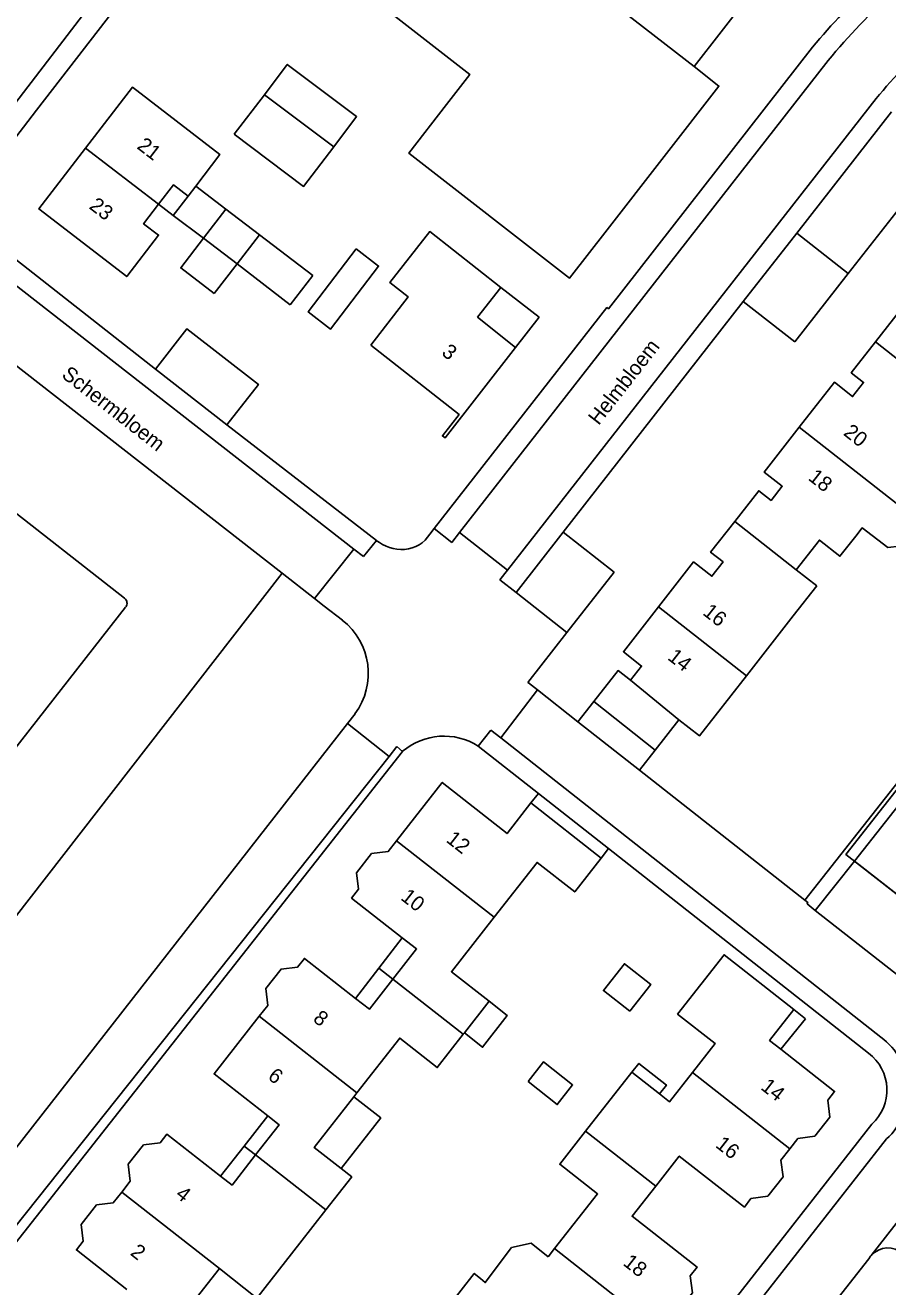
# Model space of a CAD drawing. Extents: x 194485 to 197793, y 468269 to 470822.
# Drawn here: x 195550.2 to 195619.8, y 470298 to 470399.7 of the extents above; entities that cross this region are included whole.
import ezdxf

# ---------------------------------------------------------------- set-up
doc = ezdxf.new("R2010")
doc.units = 0
for name, color, linetype in [('BGT grensvlak begroeid terreindeel', 7, 'Continuous'), ('BGT grensvlak gebouwinstallatie plus 1', 7, 'Continuous'), ('BGT grensvlak onbegroeid terreindeel', 7, 'Continuous'), ('BGT grensvlak overig bouwwerk uitbreiding populatie', 7, 'Continuous'), ('BGT grensvlak pand op maaiveld', 7, 'Continuous'), ('BGT grensvlak pand op maaiveld LR', 7, 'Continuous'), ('BGT grensvlak wegdeel', 7, 'Continuous'), ('BGT tekst huisnummerreeks', 7, 'Continuous'), ('BGT tekst openbare ruimte label weg', 7, 'Continuous'), ('GEM grensvlak WOZ_BRK percelen', 7, 'Continuous')]:
    doc.layers.add(name, color=color, linetype=linetype)

msp = doc.modelspace()

# ---------------------------------------------------------------- linework, layer by layer
at = {"layer": 'BGT grensvlak begroeid terreindeel'}
msp.add_line((195570.91, 470355.52), (195537.65, 470312.67), dxfattribs=at)
at = {"layer": 'BGT grensvlak gebouwinstallatie plus 1'}
for p, q in [((195566.38, 470384.87), (195563.96, 470386.72)), ((195560.96, 470385.27), (195562.14, 470384.35)), ((195563.35, 470385.92), (195562.14, 470384.35)), ((195562.14, 470384.35), (195564.58, 470382.52)), ((195569.09, 470382.8), (195573.39, 470379.53)), ((195567.28, 470380.45), (195571.57, 470377.14)), ((195573.39, 470379.53), (195571.57, 470377.14)), ((195588.56, 470378.56), (195591.65, 470376.16)), ((195591.65, 470376.16), (195589.74, 470373.7)), ((195596.05, 470345.16), (195594.78, 470343.54)), ((195599.74, 470339.64), (195594.78, 470343.54)), ((195601.01, 470341.25), (195599.74, 470339.64)), ((195590.99, 470337), (195591.59, 470337.76)), ((195591.59, 470337.76), (195597.25, 470333.31)), ((195596.65, 470332.54), (195597.25, 470333.31)), ((195578.71, 470323.68), (195580.61, 470326.12)), ((195576.83, 470321.24), (195578.71, 470323.68)), ((195579.86, 470322.79), (195578.71, 470323.68)), ((195612.18, 470320.33), (195613.13, 470319.58)), ((195613.13, 470319.58), (195611.14, 470317.14)), ((195569.76, 470311.76), (195567.85, 470309.32)), ((195567.85, 470309.32), (195565.96, 470306.91)), ((195567.85, 470309.32), (195568.77, 470308.62))]:
    msp.add_line(p, q, dxfattribs=at)
for points in [[(195575.08, 470389.88), (195576.93, 470392.33), (195571.33, 470396.54), (195569.49, 470394.09)], [(195576.88, 470381.66), (195573.02, 470376.58), (195574.83, 470375.2), (195578.7, 470380.28), (195576.88, 470381.66)], [(195585.62, 470318.45), (195587.09, 470317.3), (195589.08, 470319.85), (195587.61, 470321)], [(195601.36, 470313.54), (195601.91, 470314.25), (195599.69, 470315.99), (195599.13, 470315.28)], [(195576.7, 470313.3), (195578.87, 470311.6), (195575.68, 470307.52)]]:
    msp.add_lwpolyline(points, dxfattribs=at)
at = {"layer": 'BGT grensvlak onbegroeid terreindeel'}
for p, q in [((195597.71, 470355.6), (195593.59, 470358.82)), ((195593.89, 470350.73), (195597.71, 470355.6))]:
    msp.add_line(p, q, dxfattribs=at)
msp.add_lwpolyline([(195616.57, 470379.67), (195620.43, 470384.58), (195624.23, 470389.43)], dxfattribs=at)
at = {"layer": 'BGT grensvlak overig bouwwerk uitbreiding populatie'}
for points in [[(195598.96, 470320.2), (195600.65, 470322.36), (195598.53, 470324.03), (195596.83, 470321.87), (195598.96, 470320.2)], [(195590.76, 470314.54), (195591.99, 470316.11), (195594.35, 470314.26), (195593.11, 470312.68), (195590.76, 470314.54)]]:
    msp.add_lwpolyline(points, dxfattribs=at)
at = {"layer": 'BGT grensvlak pand op maaiveld'}
for p, q in [((195567.04, 470390.92), (195569.49, 470394.09)), ((195569.49, 470394.09), (195575.08, 470389.88)), ((195563.96, 470386.72), (195563.35, 470385.92)), ((195564.58, 470382.52), (195566.38, 470384.87)), ((195566.38, 470384.87), (195569.09, 470382.8)), ((195569.09, 470382.8), (195567.28, 470380.45)), ((195567.28, 470380.45), (195565.43, 470378.06)), ((195560.71, 470371.97), (195566.47, 470367.47)), ((195614.05, 470354.5), (195612.39, 470355.79)), ((195614.05, 470354.5), (195612.15, 470352.07)), ((195612.15, 470352.07), (195608.37, 470347.25)), ((195601.01, 470341.25), (195596.05, 470345.16)), ((195602.92, 470343.7), (195601.01, 470341.25)), ((195596.65, 470332.54), (195590.99, 470337)), ((195585.62, 470318.45), (195587.61, 470321)), ((195585.53, 470318.34), (195585.62, 470318.45)), ((195599.13, 470315.28), (195595.4, 470310.53)), ((195601.36, 470313.54), (195599.13, 470315.28)), ((195576.7, 470313.3), (195576.95, 470313.63)), ((195572.34, 470301.49), (195574.45, 470304.19)), ((195572.34, 470301.49), (195568.89, 470297.08)), ((195591.01, 470301.49), (195592.38, 470300.41)), ((195592.9, 470301.07), (195592.38, 470300.41)), ((195565.86, 470299.45), (195568.89, 470297.08))]:
    msp.add_line(p, q, dxfattribs=at)
for points in [[(195583.08, 470412.74), (195591.8, 470423.96), (195612.87, 470407.58), (195604.14, 470396.36)], [(195578.57, 470401.55), (195586.07, 470395.72), (195584.19, 470393.3)], [(195604.14, 470396.36), (195606.15, 470394.79), (195597.14, 470383.21)], [(195555.07, 470389.79), (195558.84, 470394.7), (195565.9, 470389.26), (195563.96, 470386.72)], [(195597.14, 470383.21), (195594.09, 470379.29), (195581.14, 470389.38), (195584.19, 470393.3)], [(195575.08, 470389.88), (195572.65, 470386.7), (195567.04, 470390.92)], [(195560.96, 470385.27), (195559.75, 470383.69), (195560.95, 470382.78), (195558.39, 470379.43), (195551.3, 470384.88), (195555.07, 470389.79)], [(195563.35, 470385.92), (195562.16, 470386.83), (195560.96, 470385.27)], [(195565.43, 470378.06), (195562.74, 470380.13), (195564.58, 470382.52)], [(195578.07, 470373.9), (195581.09, 470377.79), (195579.61, 470378.95), (195582.82, 470383.06), (195588.56, 470378.56)], [(195618.77, 470374.16), (195620.71, 470376.65), (195621.71, 470375.86), (195622.61, 470377.01), (195621.14, 470378.17), (195623.97, 470381.79)], [(195588.56, 470378.56), (195586.68, 470376.16), (195589.74, 470373.7)], [(195566.47, 470367.47), (195569.01, 470370.74), (195563.24, 470375.22), (195560.71, 470371.97)], [(195612.62, 470367.29), (195615.46, 470370.91), (195616.93, 470369.76), (195617.82, 470370.9), (195616.82, 470371.68), (195618.77, 470374.16)], [(195589.74, 470373.7), (195584.06, 470366.42), (195583.85, 470366.59), (195585.19, 470368.3), (195578.07, 470373.9)], [(195607.42, 470359.68), (195609.36, 470362.16), (195610.36, 470361.38), (195611.26, 470362.52), (195609.79, 470363.67), (195612.62, 470367.29)], [(195601.28, 470352.8), (195604.11, 470356.42), (195605.58, 470355.27), (195606.48, 470356.42), (195605.48, 470357.2), (195607.42, 470359.68)], [(195620.72, 470357.7), (195619.76, 470357.58), (195617.69, 470359.17), (195617.18, 470358.51)], [(195617.18, 470358.51), (195615.91, 470356.88), (195614.26, 470358.18), (195612.39, 470355.79)], [(195599.02, 470346.89), (195599.91, 470348.03), (195598.44, 470349.18), (195601.28, 470352.8)], [(195596.05, 470345.16), (195598.02, 470347.67), (195599.02, 470346.89)], [(195608.37, 470347.25), (195604.58, 470342.4), (195602.92, 470343.7)], [(195590.99, 470337), (195589.06, 470334.53), (195583.83, 470338.65), (195580.15, 470333.95)], [(195580.15, 470333.95), (195579.48, 470333.09), (195578.13, 470332.93), (195576.91, 470331.37), (195577.08, 470330.03), (195576.52, 470329.32), (195580.61, 470326.12)], [(195588.03, 470327.79), (195591.48, 470332.2), (195594.52, 470329.82), (195596.65, 470332.54)], [(195587.61, 470321), (195584.58, 470323.38), (195588.03, 470327.79)], [(195580.61, 470326.12), (195581.77, 470325.22), (195579.86, 470322.79)], [(195576.83, 470321.24), (195572.72, 470324.46), (195572.17, 470323.76), (195570.83, 470323.6), (195569.6, 470322.03), (195569.76, 470320.67), (195569.07, 470319.79)], [(195612.18, 470320.33), (195606.56, 470324.75), (195602.81, 470319.97), (195605.84, 470317.6), (195604.01, 470315.25)], [(195579.86, 470322.79), (195577.96, 470320.36), (195576.83, 470321.24)], [(195611.14, 470317.14), (195610.24, 470317.85), (195612.18, 470320.33)], [(195569.07, 470319.79), (195565.43, 470315.15), (195569.76, 470311.76)], [(195576.95, 470313.63), (195580.4, 470318.04), (195583.43, 470315.66), (195585.53, 470318.34)], [(195611.86, 470309.11), (195612.52, 470309.95), (195613.88, 470310.12), (195615.1, 470311.66), (195614.93, 470313.03), (195615.48, 470313.73), (195611.14, 470317.14)], [(195604.01, 470315.25), (195602.17, 470312.9), (195601.36, 470313.54)], [(195575.68, 470307.52), (195573.5, 470309.22), (195576.7, 470313.3)], [(195569.76, 470311.76), (195570.67, 470311.05), (195568.77, 470308.62)], [(195565.96, 470306.91), (195561.63, 470310.29), (195561.08, 470309.59), (195559.74, 470309.43), (195558.51, 470307.86), (195558.67, 470306.51), (195557.98, 470305.62)], [(195595.4, 470310.53), (195593.31, 470307.86), (195596.36, 470305.47), (195592.9, 470301.07)], [(195601.05, 470306.09), (195602.95, 470308.52), (195608.2, 470304.41), (195608.73, 470305.11), (195610.09, 470305.28), (195611.32, 470306.84), (195611.15, 470308.2), (195611.86, 470309.11)], [(195568.77, 470308.62), (195566.88, 470306.19), (195565.96, 470306.91)], [(195574.45, 470304.19), (195576.53, 470306.84), (195575.68, 470307.52)], [(195600.74, 470294.91), (195601.45, 470295.82), (195602.79, 470295.96), (195604.01, 470297.51), (195603.84, 470298.87), (195604.39, 470299.57), (195599.14, 470303.67), (195601.05, 470306.09)], [(195557.98, 470305.62), (195557.3, 470304.76), (195555.95, 470304.59), (195554.72, 470303.02), (195554.87, 470301.66), (195554.33, 470300.96), (195558.4, 470297.77)], [(195586.92, 470298.66), (195587.3, 470298.33), (195589.43, 470301.14), (195591.01, 470301.49)], [(195565.45, 470292.68), (195562.41, 470295.05), (195565.86, 470299.45)], [(195586.92, 470298.66), (195586.41, 470299.06), (195584.3, 470296.37)]]:
    msp.add_lwpolyline(points, dxfattribs=at)
at = {"layer": 'BGT grensvlak pand op maaiveld LR'}
for p, q in [((195604.14, 470396.36), (195583.08, 470412.74)), ((195560.96, 470385.27), (195555.07, 470389.79)), ((195564.58, 470382.52), (195567.28, 470380.45)), ((195624.3, 470369.83), (195618.77, 470374.16)), ((195621.43, 470360.39), (195612.62, 470367.29)), ((195612.39, 470355.79), (195607.42, 470359.68)), ((195608.37, 470347.25), (195601.28, 470352.8)), ((195599.02, 470346.89), (195602.92, 470343.7)), ((195580.15, 470333.95), (195588.03, 470327.79)), ((195585.53, 470318.34), (195579.86, 470322.79)), ((195569.07, 470319.79), (195576.95, 470313.63)), ((195611.86, 470309.11), (195604.01, 470315.25)), ((195595.4, 470310.53), (195601.05, 470306.09)), ((195574.45, 470304.19), (195568.77, 470308.62)), ((195557.98, 470305.62), (195565.86, 470299.45)), ((195600.74, 470294.91), (195592.9, 470301.07))]:
    msp.add_line(p, q, dxfattribs=at)
at = {"layer": 'BGT grensvlak wegdeel'}
for p, q in [((195585.22, 470358.79), (195614.97, 470396.86)), ((195589.1, 470355.76), (195618.82, 470393.78)), ((195612.42, 470382.92), (195620.06, 470392.7)), ((195617.08, 470332.3), (195659.13, 470385.68)), ((195560.71, 470371.97), (195544.69, 470384.48)), ((195608.11, 470377.41), (195612.42, 470382.92)), ((195612.42, 470382.92), (195616.57, 470379.67)), ((195576.69, 470357.46), (195546.55, 470380.97)), ((195612.26, 470374.16), (195616.57, 470379.67)), ((195593.59, 470358.82), (195608.11, 470377.41)), ((195608.11, 470377.41), (195612.26, 470374.16)), ((195543.37, 470377.01), (195570.91, 470355.52)), ((195558.21, 470353.49), (195537.36, 470369.79)), ((195566.47, 470367.47), (195578.52, 470358.16)), ((195583.18, 470359.11), (195582.83, 470358.66)), ((195584.6, 470358), (195583.18, 470359.11)), ((195589.79, 470353.95), (195593.59, 470358.82)), ((195578.52, 470358.16), (195577.48, 470356.85)), ((195584.6, 470358), (195585.22, 470358.79)), ((195589.1, 470355.76), (195585.22, 470358.79)), ((195576.69, 470357.46), (195573.53, 470353.48)), ((195577.48, 470356.85), (195576.69, 470357.46)), ((195570.91, 470355.52), (195573.53, 470353.48)), ((195588.49, 470354.97), (195589.1, 470355.76)), ((195589.79, 470353.95), (195588.49, 470354.97)), ((195589.79, 470353.95), (195593.89, 470350.73)), ((195533.02, 470320.48), (195558.3, 470352.79)), ((195573.53, 470353.48), (195574.32, 470352.86)), ((195575.78, 470351.73), (195574.32, 470352.86)), ((195593.89, 470350.73), (195590.74, 470346.71)), ((195591.53, 470346.1), (195588.55, 470342.23)), ((195594.78, 470343.54), (195591.53, 470346.1)), ((195576.8, 470344.18), (195576.18, 470343.39)), ((195576.18, 470343.39), (195545.64, 470304.32)), ((195579.54, 470340.75), (195576.18, 470343.39)), ((195586.74, 470341.58), (195587.76, 470342.85)), ((195587.76, 470342.85), (195588.55, 470342.23)), ((195580.16, 470341.54), (195579.54, 470340.75)), ((195580.64, 470341.15), (195580.16, 470341.54)), ((195586.74, 470341.58), (195591.59, 470337.76)), ((195588.55, 470342.23), (195619.22, 470318.11)), ((195579.54, 470340.75), (195548.42, 470301.6)), ((195549.1, 470301.09), (195580.64, 470341.15)), ((195613.08, 470329.16), (195622.5, 470341.11)), ((195613.08, 470329.16), (195599.74, 470339.64)), ((195597.25, 470333.31), (195618.22, 470316.83)), ((195613.92, 470328.32), (195617.08, 470332.3)), ((195630.62, 470315.22), (195613.92, 470328.32)), ((195618.48, 470311.1), (195603.63, 470292.12)), ((195619.67, 470309.9), (195604.91, 470291.11)), ((195623.59, 470307.13), (195618.43, 470300.5)), ((195618.24, 470300.24), (195615.77, 470297.1))]:
    msp.add_line(p, q, dxfattribs=at)
for points in [[(195544.69, 470384.48), (195551.11, 470392.84), (195558.65, 470402.64), (195560.71, 470405.33), (195581.27, 470432.32), (195599.31, 470455.5), (195618.04, 470440.97)], [(195575.09, 470427.02), (195554.55, 470400.13), (195545.55, 470388.42)], [(195583.18, 470359.11), (195597.11, 470376.93), (195597.23, 470376.84), (195613.7, 470397.92)], [(195591.53, 470346.1), (195590.78, 470346.69), (195590.74, 470346.71)], [(195633.41, 470319.56), (195617.67, 470331.84), (195617.08, 470332.3)], [(195613.08, 470329.16), (195613.33, 470328.96), (195613.26, 470328.86), (195613.92, 470328.32)]]:
    msp.add_lwpolyline(points, dxfattribs=at)
for centre, radius, start, end in [((195660.72, 470358.62), 59.63, 125.3462, 140.1106), ((195660.83, 470358.51), 61.44, 133.3468, 140.0941), ((195660.78, 470358.55), 54.79, 125.4007, 139.9832), ((195580.62, 470360.83), 3.4, 231.6469, 272.8911), ((195580.63, 470360.02), 2.59, 273.6875, 328.4547), ((195557.91, 470353.1), 0.5, 321.8602, 51.9476), ((195572.42, 470347.43), 5.45, 323.4253, 52.0176), ((195583.98, 470337.2), 5.18, 57.7635, 130.1488), ((195616.09, 470313.82), 5.31, 312.4193, 53.9404), ((195615.98, 470313.85), 3.72, 312.2356, 53.0412), ((195619.8, 470299.3), 1.82, 48.8451, 138.608), ((195619.72, 470299.36), 1.72, 138.3896, 149.0835)]:
    msp.add_arc(centre, radius, start, end, dxfattribs=at)
at = {"layer": 'GEM grensvlak WOZ_BRK percelen'}
msp.add_lwpolyline([(195646.33, 470322.04), (195640.23, 470314.24), (195616.39, 470332.84), (195622.52, 470340.62)], dxfattribs=at)

# ---------------------------------------------------------------- texts
at = {"layer": 'BGT tekst huisnummerreeks'}
for s, rotation, p in [('21', 322.5, (195559.14, 470389.81)), ('23', 322.5, (195555.28, 470384.97)), ('3', 322, (195583.71, 470373.17)), ('20', 321.9, (195616.12, 470366.71)), ('18', 321.9, (195613.28, 470363.09)), ('16', 321.9, (195604.77, 470352.23)), ('14', 321.9, (195601.94, 470348.61)), ('12', 322, (195584.07, 470333.91)), ('10', 322, (195580.41, 470329.25)), ('8', 322, (195573.34, 470319.45)), ('6', 322, (195569.69, 470314.8)), ('14', 321.9, (195609.45, 470313.96)), ('16', 322, (195605.8, 470309.3)), ('4', 322, (195562.25, 470305.28)), ('2', 322, (195558.6, 470300.61)), ('18', 321.9, (195598.34, 470299.79))]:
    msp.add_text(s, height=1.2, rotation=rotation, dxfattribs=at).set_placement(p)
at = {"layer": 'BGT tekst openbare ruimte label weg'}
for s, rotation, p in [('Helmbloem', 52, (195596.45, 470367.38)), ('Schermbloem', 322, (195553.06, 470371.37))]:
    msp.add_text(s, height=1.2, rotation=rotation, dxfattribs=at).set_placement(p)

doc.saveas('drawing.dxf')
